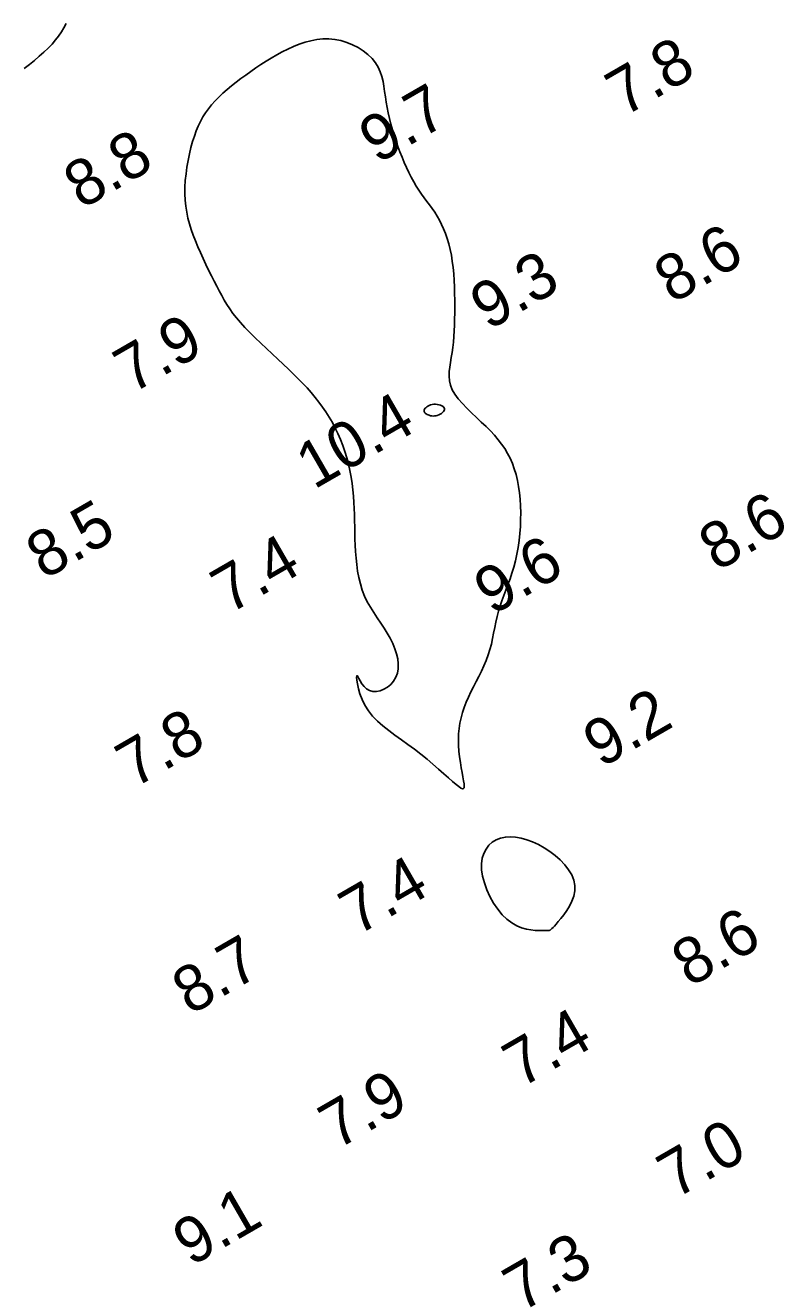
# Model space of a CAD drawing. Extents: x 3024098 to 3056816, y 418252 to 509144.
# Drawn here: x 3037403.4 to 3037485.9, y 419541.3 to 419678.4 of the extents above; entities that cross this region are included whole.
import ezdxf

# ---------------------------------------------------------------- set-up
doc = ezdxf.new("R2010")
doc.units = 0
doc.layers.add('V-CHAN-CONT-EL10', color=7, linetype='Continuous')
doc.layers.add('V-TOPO-SOUN-0911', color=7, linetype='Continuous')

msp = doc.modelspace()

# ---------------------------------------------------------------- linework, layer by layer
at = {"layer": 'V-CHAN-CONT-EL10'}
msp.add_lwpolyline([(3037407.88, 419678.63), (3037407.63, 419678.17), (3037407.35, 419677.72), (3037407.05, 419677.27), (3037406.71, 419676.84), (3037406.33, 419676.4), (3037405.91, 419675.96), (3037405.44, 419675.52), (3037404.94, 419675.07), (3037404.42, 419674.62), (3037403.87, 419674.18), (3037403.3, 419673.74)], dxfattribs=at)
for points in [[(3037444.99, 419600.36), (3037444.28, 419600.86), (3037443.58, 419601.36), (3037442.91, 419601.86), (3037442.27, 419602.37), (3037441.68, 419602.89), (3037441.15, 419603.43), (3037440.69, 419604.01), (3037440.31, 419604.61), (3037440.01, 419605.23), (3037439.78, 419605.84), (3037439.61, 419606.41), (3037439.5, 419606.92), (3037439.43, 419607.34), (3037439.41, 419607.65), (3037439.43, 419607.82), (3037439.47, 419607.84), (3037439.55, 419607.73), (3037439.66, 419607.52), (3037439.81, 419607.25), (3037440, 419606.95), (3037440.22, 419606.65), (3037440.49, 419606.39), (3037440.81, 419606.2), (3037441.17, 419606.1), (3037441.57, 419606.1), (3037441.98, 419606.18), (3037442.39, 419606.35), (3037442.78, 419606.58), (3037443.14, 419606.88), (3037443.44, 419607.24), (3037443.68, 419607.65), (3037443.85, 419608.1), (3037443.93, 419608.58), (3037443.94, 419609.1), (3037443.88, 419609.64), (3037443.76, 419610.19), (3037443.58, 419610.75), (3037443.35, 419611.32), (3037443.07, 419611.89), (3037442.75, 419612.44), (3037442.4, 419612.99), (3037442.03, 419613.54), (3037441.65, 419614.1), (3037441.27, 419614.67), (3037440.91, 419615.25), (3037440.57, 419615.84), (3037440.27, 419616.47), (3037440.02, 419617.11), (3037439.82, 419617.78), (3037439.65, 419618.47), (3037439.52, 419619.17), (3037439.43, 419619.88), (3037439.35, 419620.58), (3037439.3, 419621.29), (3037439.27, 419621.98), (3037439.24, 419622.66), (3037439.23, 419623.33), (3037439.21, 419623.99), (3037439.2, 419624.65), (3037439.19, 419625.31), (3037439.16, 419625.97), (3037439.13, 419626.64), (3037439.08, 419627.31), (3037439.01, 419628), (3037438.92, 419628.69), (3037438.81, 419629.39), (3037438.67, 419630.09), (3037438.52, 419630.79), (3037438.34, 419631.48), (3037438.14, 419632.16), (3037437.92, 419632.83), (3037437.67, 419633.47), (3037437.39, 419634.1), (3037437.1, 419634.71), (3037436.78, 419635.31), (3037436.44, 419635.89), (3037436.08, 419636.45), (3037435.71, 419636.99), (3037435.32, 419637.53), (3037434.91, 419638.04), (3037434.48, 419638.55), (3037434.03, 419639.06), (3037433.57, 419639.56), (3037433.08, 419640.06), (3037432.56, 419640.57), (3037432.02, 419641.1), (3037431.45, 419641.63), (3037430.85, 419642.19), (3037430.24, 419642.76), (3037429.62, 419643.34), (3037429, 419643.92), (3037428.4, 419644.5), (3037427.82, 419645.07), (3037427.28, 419645.62), (3037426.79, 419646.16), (3037426.36, 419646.67), (3037425.98, 419647.16), (3037425.64, 419647.64), (3037425.33, 419648.11), (3037425.04, 419648.59), (3037424.77, 419649.08), (3037424.5, 419649.59), (3037424.23, 419650.11), (3037423.94, 419650.67), (3037423.64, 419651.25), (3037423.34, 419651.86), (3037423.04, 419652.48), (3037422.74, 419653.11), (3037422.45, 419653.75), (3037422.17, 419654.38), (3037421.91, 419655.02), (3037421.67, 419655.65), (3037421.45, 419656.27), (3037421.26, 419656.89), (3037421.1, 419657.51), (3037420.96, 419658.15), (3037420.86, 419658.79), (3037420.79, 419659.46), (3037420.77, 419660.14), (3037420.77, 419660.85), (3037420.81, 419661.57), (3037420.89, 419662.31), (3037420.99, 419663.04), (3037421.11, 419663.76), (3037421.26, 419664.47), (3037421.42, 419665.15), (3037421.6, 419665.8), (3037421.79, 419666.4), (3037421.99, 419666.97), (3037422.21, 419667.5), (3037422.45, 419668), (3037422.71, 419668.48), (3037423, 419668.94), (3037423.31, 419669.38), (3037423.66, 419669.8), (3037424.04, 419670.23), (3037424.45, 419670.64), (3037424.88, 419671.05), (3037425.34, 419671.46), (3037425.83, 419671.85), (3037426.33, 419672.25), (3037426.84, 419672.64), (3037427.37, 419673.03), (3037427.91, 419673.42), (3037428.46, 419673.8), (3037429.01, 419674.17), (3037429.58, 419674.53), (3037430.15, 419674.88), (3037430.74, 419675.22), (3037431.33, 419675.54), (3037431.94, 419675.84), (3037432.55, 419676.12), (3037433.18, 419676.37), (3037433.81, 419676.59), (3037434.45, 419676.76), (3037435.09, 419676.89), (3037435.74, 419676.96), (3037436.4, 419676.97), (3037437.05, 419676.91), (3037437.71, 419676.78), (3037438.35, 419676.58), (3037438.98, 419676.32), (3037439.58, 419676.01), (3037440.14, 419675.65), (3037440.64, 419675.25), (3037441.09, 419674.82), (3037441.46, 419674.36), (3037441.76, 419673.89), (3037441.99, 419673.39), (3037442.16, 419672.88), (3037442.29, 419672.35), (3037442.38, 419671.81), (3037442.46, 419671.25), (3037442.54, 419670.68), (3037442.62, 419670.1), (3037442.72, 419669.51), (3037442.84, 419668.92), (3037442.98, 419668.32), (3037443.14, 419667.71), (3037443.31, 419667.1), (3037443.49, 419666.5), (3037443.69, 419665.89), (3037443.9, 419665.29), (3037444.12, 419664.7), (3037444.35, 419664.12), (3037444.58, 419663.54), (3037444.83, 419662.99), (3037445.09, 419662.45), (3037445.35, 419661.93), (3037445.63, 419661.44), (3037445.9, 419660.97), (3037446.19, 419660.53), (3037446.48, 419660.11), (3037446.77, 419659.71), (3037447.06, 419659.32), (3037447.34, 419658.93), (3037447.62, 419658.54), (3037447.9, 419658.14), (3037448.16, 419657.72), (3037448.41, 419657.28), (3037448.65, 419656.82), (3037448.87, 419656.33), (3037449.08, 419655.82), (3037449.26, 419655.28), (3037449.43, 419654.71), (3037449.58, 419654.11), (3037449.71, 419653.49), (3037449.81, 419652.83), (3037449.89, 419652.15), (3037449.96, 419651.46), (3037450, 419650.74), (3037450.04, 419650.03), (3037450.06, 419649.31), (3037450.07, 419648.6), (3037450.07, 419647.89), (3037450.07, 419647.21), (3037450.06, 419646.54), (3037450.05, 419645.89), (3037450.02, 419645.25), (3037449.98, 419644.64), (3037449.94, 419644.04), (3037449.87, 419643.47), (3037449.8, 419642.91), (3037449.7, 419642.37), (3037449.61, 419641.84), (3037449.53, 419641.33), (3037449.47, 419640.83), (3037449.46, 419640.34), (3037449.5, 419639.85), (3037449.61, 419639.36), (3037449.8, 419638.86), (3037450.09, 419638.37), (3037450.46, 419637.87), (3037450.9, 419637.36), (3037451.38, 419636.86), (3037451.9, 419636.36), (3037452.43, 419635.86), (3037452.96, 419635.36), (3037453.47, 419634.88), (3037453.94, 419634.4), (3037454.38, 419633.92), (3037454.79, 419633.44), (3037455.16, 419632.96), (3037455.5, 419632.47), (3037455.81, 419631.96), (3037456.09, 419631.43), (3037456.33, 419630.87), (3037456.54, 419630.29), (3037456.73, 419629.67), (3037456.89, 419629.03), (3037457.01, 419628.37), (3037457.11, 419627.68), (3037457.18, 419626.98), (3037457.23, 419626.25), (3037457.24, 419625.52), (3037457.23, 419624.77), (3037457.2, 419624.01), (3037457.14, 419623.25), (3037457.06, 419622.49), (3037456.95, 419621.74), (3037456.82, 419621.01), (3037456.67, 419620.29), (3037456.49, 419619.61), (3037456.29, 419618.95), (3037456.08, 419618.32), (3037455.85, 419617.71), (3037455.63, 419617.12), (3037455.41, 419616.54), (3037455.19, 419615.96), (3037455, 419615.39), (3037454.82, 419614.81), (3037454.67, 419614.23), (3037454.54, 419613.64), (3037454.42, 419613.05), (3037454.3, 419612.45), (3037454.18, 419611.85), (3037454.05, 419611.26), (3037453.89, 419610.66), (3037453.71, 419610.07), (3037453.49, 419609.48), (3037453.24, 419608.9), (3037452.97, 419608.32), (3037452.69, 419607.75), (3037452.4, 419607.18), (3037452.11, 419606.62), (3037451.83, 419606.05), (3037451.56, 419605.49), (3037451.32, 419604.93), (3037451.11, 419604.37), (3037450.92, 419603.81), (3037450.77, 419603.24), (3037450.64, 419602.67), (3037450.55, 419602.08), (3037450.49, 419601.49), (3037450.47, 419600.88), (3037450.48, 419600.25), (3037450.53, 419599.62), (3037450.6, 419599), (3037450.69, 419598.4), (3037450.78, 419597.83), (3037450.87, 419597.3), (3037450.96, 419596.83), (3037451.03, 419596.42), (3037451.08, 419596.08), (3037451.1, 419595.83), (3037451.08, 419595.66), (3037451.03, 419595.56), (3037450.92, 419595.55), (3037450.75, 419595.62), (3037450.52, 419595.78), (3037450.22, 419596.01), (3037449.84, 419596.34), (3037449.39, 419596.73), (3037448.89, 419597.18), (3037448.32, 419597.67), (3037447.71, 419598.2), (3037447.07, 419598.75), (3037446.39, 419599.3), (3037445.7, 419599.84)], [(3037448.34, 419636.13), (3037448.49, 419636.21), (3037448.63, 419636.3), (3037448.76, 419636.4), (3037448.86, 419636.51), (3037448.93, 419636.62), (3037448.96, 419636.73), (3037448.95, 419636.84), (3037448.9, 419636.94), (3037448.81, 419637.03), (3037448.68, 419637.11), (3037448.53, 419637.18), (3037448.35, 419637.24), (3037448.17, 419637.27), (3037447.98, 419637.29), (3037447.79, 419637.29), (3037447.61, 419637.26), (3037447.45, 419637.22), (3037447.29, 419637.16), (3037447.15, 419637.09), (3037447.03, 419637.01), (3037446.93, 419636.92), (3037446.84, 419636.83), (3037446.79, 419636.74), (3037446.75, 419636.66), (3037446.74, 419636.58), (3037446.75, 419636.5), (3037446.78, 419636.43), (3037446.83, 419636.36), (3037446.9, 419636.3), (3037446.98, 419636.24), (3037447.08, 419636.19), (3037447.19, 419636.14), (3037447.31, 419636.09), (3037447.44, 419636.05), (3037447.58, 419636.03), (3037447.72, 419636.01), (3037447.87, 419636.02), (3037448.03, 419636.03), (3037448.18, 419636.07)], [(3037455.23, 419581.87), (3037454.74, 419582.46), (3037454.3, 419583.12), (3037453.9, 419583.84), (3037453.56, 419584.58), (3037453.29, 419585.32), (3037453.09, 419586.06), (3037452.99, 419586.76), (3037452.98, 419587.41), (3037453.06, 419588), (3037453.22, 419588.53), (3037453.47, 419589), (3037453.78, 419589.41), (3037454.15, 419589.74), (3037454.58, 419590), (3037455.05, 419590.18), (3037455.57, 419590.29), (3037456.12, 419590.32), (3037456.69, 419590.28), (3037457.29, 419590.17), (3037457.91, 419590), (3037458.53, 419589.77), (3037459.16, 419589.48), (3037459.78, 419589.13), (3037460.39, 419588.73), (3037460.98, 419588.29), (3037461.53, 419587.81), (3037462.02, 419587.29), (3037462.44, 419586.75), (3037462.78, 419586.2), (3037463.01, 419585.62), (3037463.13, 419585.04), (3037463.12, 419584.47), (3037463.01, 419583.89), (3037462.81, 419583.34), (3037462.54, 419582.81), (3037462.24, 419582.32), (3037461.92, 419581.86), (3037461.61, 419581.47), (3037461.32, 419581.13), (3037461.09, 419580.85), (3037460.9, 419580.64), (3037460.75, 419580.48), (3037460.63, 419580.36), (3037460.55, 419580.29), (3037460.48, 419580.23), (3037460.44, 419580.2), (3037460.41, 419580.18), (3037460.38, 419580.17), (3037460.35, 419580.16), (3037460.31, 419580.15), (3037460.24, 419580.15), (3037460.14, 419580.15), (3037460, 419580.14), (3037459.8, 419580.15), (3037459.53, 419580.15), (3037459.2, 419580.15), (3037458.8, 419580.17), (3037458.35, 419580.22), (3037457.86, 419580.31), (3037457.34, 419580.46), (3037456.81, 419580.67), (3037456.27, 419580.97), (3037455.74, 419581.37)]]:
    msp.add_lwpolyline(points, close=True, dxfattribs=at)

# ---------------------------------------------------------------- texts
at = {"layer": 'V-TOPO-SOUN-0911'}
for s, p in [('7.8', (3037468.45, 419668.45)), ('9.7', (3037441.65, 419663.33)), ('8.8', (3037409.56, 419658.41)), ('8.6', (3037473.7, 419648.15)), ('9.3', (3037453.72, 419645.25)), ('7.9', (3037415.01, 419638.37)), ('10.4 ', (3037434.79, 419627.99)), ('8.6', (3037478.55, 419619.08)), ('8.5', (3037405.48, 419618.19)), ('7.4', (3037425.57, 419614.45)), ('9.6', (3037454.14, 419614.32)), ('9.2', (3037465.99, 419597.75)), ('7.8', (3037415.24, 419595.55)), ('7.4', (3037439.48, 419579.54)), ('8.6', (3037475.6, 419573.94)), ('8.7', (3037421.34, 419570.91)), ('7.4', (3037457.26, 419563)), ('7.9', (3037437.28, 419556.31)), ('7.0', (3037474.04, 419550.96)), ('9.1', (3037421.42, 419543.63)), ('7.3', (3037457.3, 419538.66))]:
    msp.add_text(s, height=5, rotation=30, dxfattribs=at).set_placement(p)

doc.saveas('drawing.dxf')
